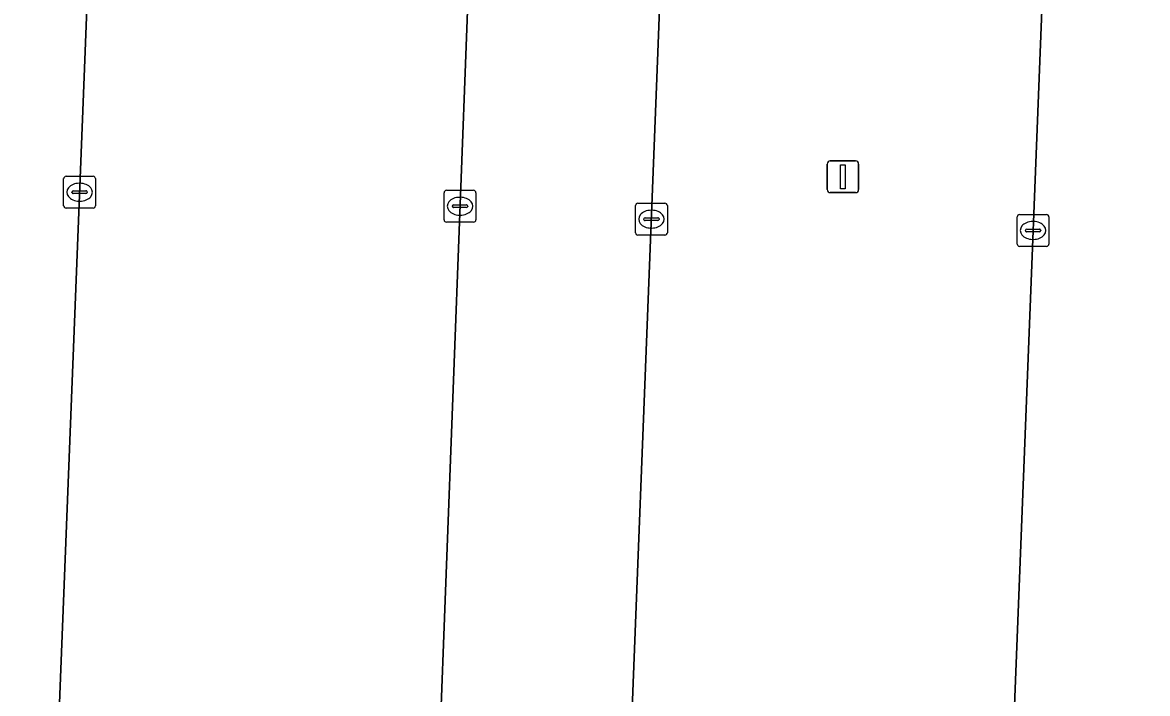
# Model space of a CAD drawing. Extents: x 160732 to 162107, y 387428 to 388479.
# Drawn here: x 161829.71 to 161865.08, y 387522.78 to 387543.89 of the extents above; entities that cross this region are included whole.
import ezdxf

# ---------------------------------------------------------------- set-up
doc = ezdxf.new("R2010")
doc.units = 0
for name, color, linetype in [('IMGEO_Kolk', 7, 'Continuous'), ('IMGEO_Lichtmast', 7, 'Continuous'), ('IMGEO_Parkeervlak_open', 7, 'Continuous'), ('IMGEO_Rijbaan_lokaal_open', 7, 'Continuous')]:
    doc.layers.add(name, color=color, linetype=linetype)

msp = doc.modelspace()

# ---------------------------------------------------------------- linework, layer by layer
at = {"layer": 'IMGEO_Kolk'}
for p, q in [((161831.004, 387538.126), (161831.004, 387538.978)), ((161831.079, 387539.052), (161831.931, 387539.052)), ((161831.492, 387538.832), (161831.517, 387538.832)), ((161832.005, 387538.978), (161832.005, 387538.126)), ((161831.263, 387538.546), (161831.263, 387538.558)), ((161831.701, 387538.509), (161831.303, 387538.509)), ((161831.306, 387538.595), (161831.704, 387538.595)), ((161831.747, 387538.558), (161831.747, 387538.546)), ((161842.965, 387537.685), (161842.965, 387538.537)), ((161843.04, 387538.611), (161843.892, 387538.611)), ((161843.966, 387538.537), (161843.966, 387537.685)), ((161831.515, 387538.272), (161831.49, 387538.272)), ((161843.224, 387538.105), (161843.224, 387538.117)), ((161843.267, 387538.154), (161843.665, 387538.154)), ((161843.453, 387538.391), (161843.478, 387538.391)), ((161843.708, 387538.117), (161843.708, 387538.105)), ((161848.983, 387537.278), (161848.983, 387538.13)), ((161849.058, 387538.204), (161849.91, 387538.204)), ((161849.984, 387538.13), (161849.984, 387537.278)), ((161831.931, 387538.052), (161831.079, 387538.052)), ((161843.662, 387538.068), (161843.264, 387538.068)), ((161843.476, 387537.831), (161843.451, 387537.831)), ((161849.471, 387537.984), (161849.496, 387537.984)), ((161860.982, 387536.922), (161860.982, 387537.774)), ((161861.057, 387537.848), (161861.909, 387537.848)), ((161861.983, 387537.774), (161861.983, 387536.922)), ((161843.892, 387537.611), (161843.04, 387537.611)), ((161849.242, 387537.698), (161849.242, 387537.71)), ((161849.68, 387537.661), (161849.282, 387537.661)), ((161849.285, 387537.747), (161849.683, 387537.747)), ((161849.494, 387537.424), (161849.469, 387537.424)), ((161849.726, 387537.71), (161849.726, 387537.698)), ((161861.47, 387537.628), (161861.495, 387537.628)), ((161849.91, 387537.204), (161849.058, 387537.204)), ((161861.241, 387537.342), (161861.241, 387537.354)), ((161861.679, 387537.305), (161861.281, 387537.305)), ((161861.284, 387537.391), (161861.682, 387537.391)), ((161861.493, 387537.068), (161861.468, 387537.068)), ((161861.725, 387537.354), (161861.725, 387537.342)), ((161861.909, 387536.848), (161861.057, 387536.848))]:
    msp.add_line(p, q, dxfattribs=at)
for points in [[(161831.004, 387538.126), (161831.004, 387538.978)], [(161831.079, 387539.052), (161831.931, 387539.052)], [(161832.005, 387538.978), (161832.005, 387538.126)], [(161842.965, 387537.685), (161842.965, 387538.537)], [(161843.04, 387538.611), (161843.892, 387538.611)], [(161843.966, 387538.537), (161843.966, 387537.685)], [(161848.983, 387537.278), (161848.983, 387538.13)], [(161849.058, 387538.204), (161849.91, 387538.204)], [(161849.984, 387538.13), (161849.984, 387537.278)], [(161831.931, 387538.052), (161831.079, 387538.052)], [(161860.982, 387536.922), (161860.982, 387537.774)], [(161861.057, 387537.848), (161861.909, 387537.848)], [(161861.983, 387537.774), (161861.983, 387536.922)], [(161843.892, 387537.611), (161843.04, 387537.611)], [(161849.91, 387537.204), (161849.058, 387537.204)], [(161861.909, 387536.848), (161861.057, 387536.848)]]:
    msp.add_lwpolyline(points, dxfattribs=at)
for centre, radius, start, end in [((161831.081, 387538.976), 0.0765, 91.552, 178.448), ((161831.081, 387538.976), 0.0765, 91.552, 178.448), ((161831.929, 387538.976), 0.0765, 1.552, 88.448), ((161831.929, 387538.976), 0.0765, 1.552, 88.448), ((161831.303, 387538.555), 0.0403, 85.8775, 175.7526), ((161831.3, 387538.545), 0.0366, 178.938, 274.7102), ((161831.704, 387538.552), 0.043, 264.8664, 352.4533), ((161831.708, 387538.557), 0.0386, 1.7309, 96.639), ((161843.042, 387538.535), 0.0765, 91.552, 178.448), ((161843.042, 387538.535), 0.0765, 91.552, 178.448), ((161843.89, 387538.535), 0.0765, 1.552, 88.448), ((161843.89, 387538.535), 0.0765, 1.552, 88.448), ((161831.081, 387538.128), 0.0765, 181.552, 268.448), ((161831.081, 387538.128), 0.0765, 181.552, 268.448), ((161831.929, 387538.128), 0.0765, 271.552, 358.448), ((161831.929, 387538.128), 0.0765, 271.552, 358.448), ((161843.264, 387538.114), 0.0403, 85.8775, 175.7526), ((161843.669, 387538.116), 0.0386, 1.7309, 96.639), ((161849.06, 387538.128), 0.0765, 91.552, 178.448), ((161849.06, 387538.128), 0.0765, 91.552, 178.448), ((161849.908, 387538.128), 0.0765, 1.552, 88.448), ((161849.908, 387538.128), 0.0765, 1.552, 88.448), ((161843.261, 387538.104), 0.0366, 178.938, 274.7102), ((161843.665, 387538.111), 0.043, 264.8664, 352.4533), ((161861.059, 387537.772), 0.0765, 91.552, 178.448), ((161861.059, 387537.772), 0.0765, 91.552, 178.448), ((161861.907, 387537.772), 0.0765, 1.552, 88.448), ((161861.907, 387537.772), 0.0765, 1.552, 88.448), ((161843.042, 387537.687), 0.0765, 181.552, 268.448), ((161843.042, 387537.687), 0.0765, 181.552, 268.448), ((161843.89, 387537.687), 0.0765, 271.552, 358.448), ((161843.89, 387537.687), 0.0765, 271.552, 358.448), ((161849.282, 387537.707), 0.0403, 85.8775, 175.7526), ((161849.279, 387537.697), 0.0366, 178.938, 274.7102), ((161849.683, 387537.704), 0.043, 264.8664, 352.4533), ((161849.687, 387537.709), 0.0386, 1.7309, 96.639), ((161849.06, 387537.28), 0.0765, 181.552, 268.448), ((161849.06, 387537.28), 0.0765, 181.552, 268.448), ((161849.908, 387537.28), 0.0765, 271.552, 358.448), ((161849.908, 387537.28), 0.0765, 271.552, 358.448), ((161861.281, 387537.351), 0.0403, 85.8775, 175.7526), ((161861.278, 387537.341), 0.0366, 178.938, 274.7102), ((161861.682, 387537.348), 0.043, 264.8664, 352.4533), ((161861.686, 387537.353), 0.0386, 1.7309, 96.639), ((161861.059, 387536.924), 0.0765, 181.552, 268.448), ((161861.059, 387536.924), 0.0765, 181.552, 268.448), ((161861.907, 387536.924), 0.0765, 271.552, 358.448), ((161861.907, 387536.924), 0.0765, 271.552, 358.448)]:
    msp.add_arc(centre, radius, start, end, dxfattribs=at)
for centre, major_axis, ratio, start_param, end_param in [((161831.491, 387538.552), (-0.387, 0.002), 0.722429, 4.712389, 7.853982), ((161831.516, 387538.552), (-0.39, 0.002), 0.717154, 1.570796, 4.712389), ((161843.452, 387538.111), (-0.387, 0.002), 0.722429, 4.712389, 7.853982), ((161843.477, 387538.111), (-0.39, 0.002), 0.717154, 1.570796, 4.712389), ((161849.47, 387537.704), (-0.387, 0.002), 0.722429, 4.712389, 7.853982), ((161849.495, 387537.704), (-0.39, 0.002), 0.717154, 1.570796, 4.712389), ((161861.469, 387537.348), (-0.387, 0.002), 0.722429, 4.712389, 7.853982), ((161861.494, 387537.348), (-0.39, 0.002), 0.717154, 1.570796, 4.712389)]:
    msp.add_ellipse(centre, major_axis=major_axis, ratio=ratio, start_param=start_param, end_param=end_param, dxfattribs=at)
at = {"layer": 'IMGEO_Lichtmast'}
for p, q in [((161855.108, 387539.538), (161855.898, 387539.538)), ((161855.898, 387539.538), (161855.108, 387539.538)), ((161855.008, 387538.638), (161855.008, 387539.438)), ((161855.008, 387539.438), (161855.008, 387538.638)), ((161855.998, 387539.438), (161855.998, 387538.638)), ((161855.998, 387538.638), (161855.998, 387539.438)), ((161855.898, 387538.538), (161855.108, 387538.538)), ((161855.108, 387538.538), (161855.898, 387538.538))]:
    msp.add_line(p, q, dxfattribs=at)
msp.add_lwpolyline([(161855.428, 387539.413), (161855.578, 387539.413), (161855.578, 387538.663), (161855.428, 387538.663), (161855.428, 387539.413)], dxfattribs=at)
for centre, start, end in [((161855.108, 387539.438), 90, 180), ((161855.108, 387539.438), 90, 180), ((161855.898, 387539.438), 0, 90), ((161855.898, 387539.438), 360, 90), ((161855.108, 387538.638), 180, 270), ((161855.108, 387538.638), 180, 270), ((161855.898, 387538.638), 270, 0), ((161855.898, 387538.638), 270, 0)]:
    msp.add_arc(centre, 0.1, start, end, dxfattribs=at)
at = {"layer": 'IMGEO_Parkeervlak_open'}
for points in [[(161832.409, 387561.873), (161831.668, 387542.717), (161830.597, 387515.55)], [(161842.59, 387514.921), (161844.349, 387561.416)], [(161850.379, 387561.268), (161849.699, 387543.225), (161848.573, 387514.52)], [(161860.572, 387514.118), (161862.407, 387560.846)]]:
    msp.add_lwpolyline(points, dxfattribs=at)
at = {"layer": 'IMGEO_Rijbaan_lokaal_open'}
for points in [[(161849.699, 387543.225), (161850.379, 387561.268), (161850.407, 387562.016), (161844.387, 387562.434), (161844.349, 387561.416), (161842.59, 387514.921), (161842.579, 387514.612), (161842.56, 387514.115)], [(161830.56, 387514.627), (161830.597, 387515.55), (161831.668, 387542.717), (161832.409, 387561.873), (161824.216, 387559.562), (161824.122, 387557.286), (161824.116, 387557.146), (161822.18, 387510.602), (161822.074, 387508.052)], [(161867.752, 387544.843), (161868.344, 387561.449), (161862.444, 387561.79), (161862.407, 387560.846), (161860.572, 387514.118), (161860.553, 387513.625)], [(161848.549, 387513.886), (161848.573, 387514.52), (161849.699, 387543.225)]]:
    msp.add_lwpolyline(points, dxfattribs=at)

doc.saveas('drawing.dxf')
